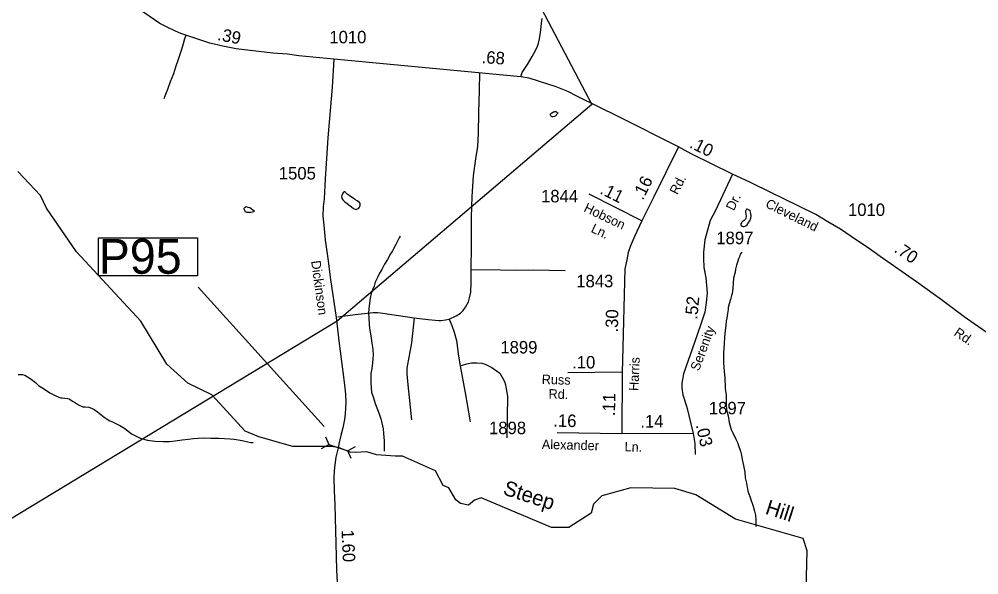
# Model space of a CAD drawing. Extents: x 2082433 to 2279600, y 546599 to 755198.
# Drawn here: x 2159193 to 2168821, y 649151 to 654725 of the extents above; entities that cross this region are included whole.
import ezdxf

# ---------------------------------------------------------------- set-up
doc = ezdxf.new("R2010")
doc.units = 0
for name, color, linetype in [('Exist Boundary Political Fire Districts', 7, 'Continuous'), ('Exist Hydrographic Creek Single Shore', 7, 'Continuous'), ('Exist Hydrographic Creek Single Shore Label', 7, 'Continuous'), ('Exist Hydrographic Misc Water Feature', 7, 'Continuous'), ('Exist Road Non-System Type 51', 7, 'Continuous'), ('Exist Road Secondary Mileage Hundredths English Label', 7, 'Continuous'), ('Exist Road Secondary Structure Pipe CELL', 7, 'Continuous'), ('Exist Road Secondary Structure Pipe Number Label', 7, 'Continuous'), ('Exist Road Secondary Type 51 Attributed', 7, 'Continuous'), ('Exist Road Secondary Type 51 Label', 7, 'Continuous'), ('Exist Road Secondary Type 51 Number Label', 7, 'Continuous')]:
    doc.layers.add(name, color=color, linetype=linetype)

msp = doc.modelspace()

# ---------------------------------------------------------------- linework, layer by layer
at = {"layer": 'Exist Boundary Political Fire Districts'}
msp.add_lwpolyline([(2158585.3, 670367.2), (2160783.3, 661782.1), (2161162.2, 661760.1), (2161322.6, 661524.1), (2161357, 661464.4), (2161385.9, 661402.9), (2161459.3, 661214.5), (2161488, 661117), (2161595.1, 660764.2), (2161641.2, 660566.4), (2161657.2, 660450), (2161660.3, 660384), (2161660.3, 660191.1), (2161656.8, 660107.3), (2164938.1, 653868.9), (2162383.5, 651697), (2157115.7, 648505.9)], dxfattribs=at)
at = {"layer": 'Exist Hydrographic Creek Single Shore'}
msp.add_lwpolyline([(2167085.3, 648866.7), (2167099.5, 649391.3), (2167057.5, 649516.8), (2166381.4, 649710.9), (2165980.5, 649952), (2165771.4, 650018.5), (2165330.5, 650024.3), (2165038.5, 649944.9), (2164956.5, 649861.3), (2164931.5, 649770), (2164707.4, 649626.9), (2164532.4, 649627.1), (2163828.8, 649922.7), (2163761.9, 649898.3), (2163701.1, 649849.7), (2163622, 649864.9), (2163573.4, 649904.4), (2163505, 650022.3), (2163447.5, 650046.1), (2163371.2, 650193.4), (2163039.9, 650340.6), (2162965, 650340.6), (2162777.6, 650355.6), (2162680.1, 650385.6), (2162567.7, 650378.1), (2162514, 650381.8), (2162397.4, 650428.4), (2162324.2, 650438.3), (2161937.5, 650437.6), (2161595.5, 650536.5), (2161461.4, 650591.6), (2161126.3, 650956), (2160884.4, 651072.4), (2160674.4, 651263.7), (2160413.4, 651695.4), (2159768.5, 652390.8), (2159466.4, 652830), (2159407.4, 652955.9), (2159180.4, 653196.6)], dxfattribs=at)
at = {"layer": 'Exist Hydrographic Misc Water Feature'}
for points in [[(2164530.8, 653778.9), (2164538.6, 653787), (2164554.8, 653795.1), (2164560.8, 653797.1), (2164566.5, 653799.4), (2164572.4, 653799.3), (2164578.8, 653799.2), (2164584.5, 653795.5), (2164592.5, 653789.4), (2164596.8, 653781.5), (2164585.2, 653767.5), (2164577.2, 653755.3), (2164563, 653747.3), (2164550.7, 653745.1), (2164538.8, 653745.3), (2164534.9, 653747.1), (2164526.9, 653755.2), (2164523.2, 653763), (2164525.1, 653767.2), (2164524.7, 653774.9), (2164530.8, 653778.9)], [(2162526.2, 652938.2), (2162502.4, 652956), (2162484.4, 652969.7), (2162467.8, 652985.6), (2162462, 652991.7), (2162453.8, 652993.7), (2162448.1, 652989.4), (2162440.1, 652979.6), (2162436.2, 652971.7), (2162430.5, 652957.6), (2162428.2, 652941.7), (2162432.5, 652921.6), (2162440.5, 652911.4), (2162460.6, 652893.8), (2162484.8, 652875.9), (2162512.7, 652853.9), (2162543, 652830.2), (2162554.9, 652822.3), (2162575.2, 652816.4), (2162592.7, 652824.3), (2162600.5, 652830.5), (2162608.7, 652840.6), (2162615, 652858.7), (2162612.6, 652874.5), (2162606.6, 652884.3), (2162582.4, 652902.5), (2162560.5, 652916.4), (2162544.1, 652928.2), (2162526.2, 652938.2)], [(2161481.3, 652784.3), (2161469.2, 652788.1), (2161463.6, 652790.2), (2161459.5, 652798.1), (2161457.5, 652804.1), (2161453.2, 652812.1), (2161451.1, 652820.1), (2161449.5, 652830.1), (2161459.1, 652840), (2161471.4, 652844.2), (2161487.2, 652840.2), (2161505.5, 652834.2), (2161521.3, 652824.5), (2161537.1, 652812.4), (2161547.5, 652806.7), (2161549.6, 652800.7), (2161547.3, 652792.5), (2161535.2, 652788.7), (2161519.2, 652784.6), (2161499.5, 652786.4), (2161485.6, 652786.1), (2161481.3, 652784.3)], [(2166533.8, 652728.7), (2166538.3, 652752.8), (2166533.8, 652777), (2166529.9, 652788.9), (2166525.8, 652800.8), (2166517.8, 652808.5), (2166503.4, 652816.4), (2166495.4, 652820.4), (2166489.5, 652820.5), (2166485.8, 652812.6), (2166481.5, 652800.6), (2166481.7, 652788.4), (2166483.9, 652768.6), (2166486, 652748.4), (2166483.9, 652728.5), (2166480.2, 652718.5), (2166466.3, 652704.4), (2166456.1, 652698.2), (2166448.3, 652692.5), (2166444.2, 652686.2), (2166440.3, 652682.4), (2166434.3, 652670.3), (2166432.5, 652664.1), (2166436.8, 652656.1), (2166446.4, 652648.2), (2166456.5, 652644.2), (2166466.5, 652644.3), (2166482.5, 652652.5), (2166496.4, 652662.5), (2166514.3, 652688.6), (2166522.3, 652702.8), (2166533.8, 652728.7)], [(2163014.5, 652546.8), (2163004.6, 652530.9), (2162970.6, 652464.7), (2162937.2, 652402.4), (2162917.5, 652372.5), (2162887.7, 652314.6), (2162858, 652266.3), (2162832.4, 652213.8), (2162808.6, 652178.1), (2162786.8, 652131.9), (2162764.9, 652087.7), (2162753.2, 652045.7), (2162741.3, 652017.5), (2162725.5, 651973.6), (2162713.6, 651925.5), (2162706.3, 651877.6), (2162700.5, 651817.6), (2162698.9, 651777.3), (2162701.1, 651727.5), (2162705.2, 651665.6), (2162707.7, 651621.4), (2162716.1, 651569.5), (2162724.1, 651525.7), (2162732.3, 651475.8), (2162740.5, 651415.7), (2162743.4, 651355.7), (2162741.1, 651319.9), (2162737.6, 651277.9), (2162730, 651221.8), (2162722.1, 651171.9), (2162720.6, 651121.9), (2162720.8, 651071.9), (2162729, 650981.9), (2162747.5, 650926), (2162763.7, 650868.3), (2162804.5, 650766.5), (2162822.7, 650714.6), (2162828.5, 650690.6), (2162838.9, 650646.5), (2162845.1, 650614.7), (2162849.4, 650568.6), (2162851.4, 650532.7), (2162854.1, 650494.9), (2162853.9, 650452.8), (2162856.2, 650412.7), (2162854.7, 650391)], [(2166444, 652388.6), (2166427.8, 652368.3), (2166420.2, 652342.3), (2166410.5, 652320.2), (2166402.7, 652296.3), (2166390.8, 652257.9), (2166381.2, 652218), (2166377.5, 652186.1), (2166361.5, 652126.1), (2166355.8, 652075.8), (2166353.9, 652024.2), (2166345.9, 651973.9), (2166340.2, 651952), (2166330.6, 651912.1), (2166316.8, 651868), (2166307.4, 651833.7), (2166307.2, 651811.9), (2166299.4, 651773.7), (2166291.8, 651725.8), (2166287.7, 651695.9), (2166282, 651653.8), (2166276.6, 651597.9), (2166268.4, 651533.8), (2166267.2, 651467.8), (2166259.4, 651377.8), (2166260.2, 651277.9), (2166264.7, 651189.6), (2166273.1, 651125.9), (2166273.3, 651084), (2166275.4, 651070), (2166277.7, 651019.8), (2166286.3, 650954), (2166286.9, 650858.2), (2166290.8, 650806), (2166305.1, 650746.3), (2166317.4, 650680.3), (2166335.7, 650608.6), (2166352.1, 650574.5), (2166382.4, 650510.8), (2166398.8, 650477), (2166409.1, 650449.1), (2166429, 650393), (2166439.4, 650351.2), (2166445.8, 650309.4), (2166459.9, 650249.2), (2166472.5, 650181.2), (2166476.8, 650125.4), (2166489.1, 650071.6), (2166503.4, 649989.5), (2166523.7, 649937.8), (2166537.9, 649895.9), (2166552.4, 649849.9), (2166570.5, 649790), (2166580.9, 649748.3), (2166585, 649704.2), (2166583.2, 649664.4), (2166583.6, 649636.3)], [(2159181.2, 651159.7), (2159227.1, 651160.1), (2159249.7, 651152.2), (2159277.6, 651138.2), (2159313.7, 651112.5), (2159355.9, 651081), (2159387.9, 651051), (2159436.3, 651019.3), (2159500.3, 650977.6), (2159552.2, 650949.9), (2159588.7, 650934.3), (2159608.5, 650926.4), (2159622.7, 650926.3), (2159650.4, 650924.5), (2159680.9, 650918.7), (2159692.6, 650914.9), (2159728.9, 650893.2), (2159758.6, 650875.3), (2159788.8, 650857.4), (2159832.7, 650837.7), (2159854.8, 650835.6), (2159892.9, 650833.9), (2159919.4, 650824.2), (2159943.4, 650810.1), (2159979.1, 650784.4), (2160011.5, 650760.4), (2160045.7, 650732.9), (2160075.4, 650713.1), (2160103.5, 650695.4), (2160129.6, 650685.4), (2160156, 650673.3), (2160204, 650647.7)], [(2160204, 650647.7), (2160244.2, 650623.9), (2160266.1, 650610), (2160320.5, 650566.5), (2160378.5, 650534.6), (2160416.9, 650519.1), (2160478.8, 650503.2), (2160552.4, 650491.6), (2160636.5, 650488.3), (2160700.6, 650488.7), (2160756.6, 650494.9), (2160826.3, 650505.4), (2160892.4, 650511.6), (2160942.2, 650519.9), (2160988.5, 650522.2), (2161046.4, 650524.5), (2161114.4, 650523.1), (2161196.7, 650521.2), (2161252.4, 650519.7), (2161308.4, 650516.1), (2161350.3, 650512.2), (2161428.4, 650498.8), (2161486.4, 650485.1), (2161518.4, 650477.4), (2161538.7, 650477.2)]]:
    msp.add_lwpolyline(points, dxfattribs=at)
at = {"layer": 'Exist Road Non-System Type 51'}
for points in [[(2164226.6, 654147.7), (2164239, 654189.9), (2164291.6, 654270.5), (2164341, 654350.1), (2164372.2, 654410), (2164391.8, 654453.8), (2164402.2, 654485), (2164411.9, 654529.2), (2164426.9, 654613.4), (2164432.1, 654683.6), (2164439.9, 654730.1)], [(2160865.8, 654562.2), (2160851.9, 654528.1), (2160838.2, 654476.2), (2160820.5, 654422), (2160787.1, 654321.9), (2160759.7, 654243.8), (2160739.9, 654177.6), (2160708.5, 654097.5), (2160680.9, 654019.5), (2160655.2, 653953.2), (2160645.5, 653927.2)], [(2163729.3, 652215.3), (2163730.6, 652448.7), (2163730.6, 652738), (2163737.1, 652945.4), (2163751.4, 653152.7), (2163776.1, 653323.7), (2163794.3, 653447.9), (2163800.8, 653579.2), (2163806, 653787.8), (2163811.2, 654010.8), (2163813.8, 654190.9)], [(2163505.7, 651716.7), (2163578.5, 651750.5), (2163621.4, 651776.5), (2163647.4, 651803.8), (2163672.1, 651837.6), (2163699.4, 651889.6), (2163712.4, 651931.2), (2163722.8, 651985.9), (2163726.7, 652082.7), (2163729.3, 652215.3)], [(2163729.3, 652215.3), (2164021.9, 652210.1), (2164183.1, 652208.2), (2164357.3, 652209.5), (2164671.9, 652203.6)], [(2162388.9, 651738.2), (2162563.1, 651762.9), (2162745.1, 651781.1), (2162789.3, 651783.7), (2162841.3, 651775.9), (2163156, 651729.1)], [(2163156, 651729.1), (2163127.4, 651479.5), (2163083.2, 651223.3), (2163083.2, 651166.1), (2163093.6, 651056.9), (2163127.4, 650707.2)], [(2163156, 651729.1), (2163296.4, 651712.8), (2163366.6, 651705), (2163403, 651702.4), (2163427.7, 651702.4), (2163470.6, 651707.6), (2163505.7, 651716.7)], [(2163505.7, 651716.7), (2163533, 651651.7), (2163557.7, 651585.4), (2163579.8, 651500.9), (2163601.9, 651345.5), (2163618.8, 651246.7)], [(2163618.8, 651246.7), (2163685.1, 651266.2), (2163731.9, 651278.6), (2163783.9, 651278.6), (2163834.6, 651273.4), (2163868.4, 651264.3), (2163900.9, 651248.7), (2163934.8, 651230.5), (2164014.1, 651172.6), (2164042.7, 651125.8), (2164060.9, 651089.4), (2164071.3, 651058.2), (2164080.4, 651017.9), (2164090.8, 650943.8), (2164088.2, 650732.5), (2164085.6, 650523.9)], [(2163618.8, 651246.7), (2163666.9, 650977.6), (2163716.3, 650687)]]:
    msp.add_lwpolyline(points, dxfattribs=at)
at = {"layer": 'Exist Road Secondary Structure Pipe CELL'}
for p, q in [((2162265.9, 650533.9), (2162300.6, 650458.2)), ((2162227, 650419.4), (2162300.6, 650458.2)), ((2162300.6, 650458.2), (2162488.5, 650394.4)), ((2162562.1, 650433.3), (2162488.5, 650394.4)), ((2162523.3, 650318.8), (2162488.5, 650394.4))]:
    msp.add_line(p, q, dxfattribs=at)
at = {"layer": 'Exist Road Secondary Structure Pipe Number Label'}
msp.add_line((2162251.7, 650637.5), (2160986.9, 652035.4), dxfattribs=at)
msp.add_lwpolyline([(2159986.8, 652531.2), (2160982.3, 652531.2), (2160982.3, 652151.3), (2159986.8, 652151.3)], close=True, dxfattribs=at)
at = {"layer": 'Exist Road Secondary Type 51 Attributed'}
for p, q in [((2165439.7, 652703.2), (2164911.8, 652970.4)), ((2165243.3, 651182.7), (2164698.3, 651178.7)), ((2165238.1, 650565.1), (2164592, 650574.2)), ((2165955.8, 650567.1), (2165238.1, 650565.1))]:
    msp.add_line(p, q, dxfattribs=at)
for points in [[(2162349.7, 654325.3), (2161999.5, 654357.9), (2161883.8, 654372.7), (2161738.5, 654382.6), (2161369.1, 654426.9), (2161236.3, 654454.3), (2161104.2, 654485.6), (2160815.8, 654582), (2160759.7, 654605.6), (2160677.3, 654645.2), (2160603.3, 654682.7), (2160400, 654823.5)], [(2162349.7, 654325.3), (2162332.1, 654041.4), (2162289.1, 653533.5), (2162274.6, 653327.7), (2162264.3, 653122.5), (2162251, 652922.8), (2162243.7, 652842.9), (2162238.3, 652747.8), (2162248, 652659.5), (2162263.7, 652511.8), (2162288.5, 652324.7), (2162315.2, 652112.9), (2162371.4, 651732.1), (2162398.7, 651497.9), (2162455, 651082), (2162465.9, 650963.4), (2162470.7, 650879.9), (2162464.7, 650767.3), (2162455.6, 650708.6), (2162439.8, 650625), (2162419.3, 650548.8), (2162402.3, 650478.5), (2162392.6, 650425.3), (2162369.6, 650332.1), (2162359.9, 650255.8), (2162352.7, 650192.8), (2162349.1, 650122.6), (2162352.7, 649993.1), (2162359.9, 649853.9), (2162369.6, 649465.3), (2162376.9, 649202.5), (2162395.3, 648824.4)], [(2165808.9, 653443), (2165210.8, 653746.6), (2164796.1, 653949.4), (2164698.6, 654000.1), (2164581.4, 654047.6), (2164309.8, 654132.1), (2164226.6, 654147.7), (2162349.7, 654325.3)], [(2165808.9, 653443), (2165560.6, 652941.8), (2165439.7, 652703.2)], [(2166351.1, 653171.3), (2165936.4, 653374.3), (2165808.9, 653443)], [(2166351.1, 653171.3), (2166180.7, 652807.2), (2166126.1, 652704.5), (2166071.5, 652512.7), (2166057.2, 652388.6), (2166057.2, 652328.8), (2166063.7, 652232.6), (2166081.9, 652129.2), (2166096.2, 651976.4), (2166087.1, 651881.5), (2166071.5, 651787.3), (2166040.3, 651687.1), (2165993.5, 651547.4), (2165858.3, 651167.7), (2165840.1, 651072.8), (2165841.4, 651024.7), (2165853.1, 650955.2), (2165890.8, 650833), (2165955.8, 650567.1)], [(2169442.8, 651305.6), (2169232, 651398.2), (2169113.2, 651456.5), (2168992.1, 651524), (2168915.3, 651570.6), (2168861.7, 651607.9), (2168773.2, 651668.5), (2168675.4, 651738.4), (2168445.6, 651910.8), (2168195.9, 652088.9), (2167831.9, 652345), (2167709.7, 652430.8), (2167595.3, 652508.8), (2167432.8, 652618), (2167305.4, 652693.5), (2167184.4, 652766.3), (2166851.6, 652929.4), (2166739.9, 652981.8), (2166529.6, 653085.4), (2166351.1, 653171.3)], [(2165439.7, 652703.2), (2165365.6, 652545.9), (2165327.8, 652451), (2165304.4, 652383.4), (2165288.8, 652310.6), (2165270.6, 652221.5), (2165247.2, 651304.3), (2165243.3, 651182.7)], [(2165243.3, 651182.7), (2165238.1, 650565.1)], [(2165955.8, 650567.1), (2165972.7, 650468.9), (2165975.3, 650357.1)]]:
    msp.add_lwpolyline(points, dxfattribs=at)

# ---------------------------------------------------------------- texts
at = {"layer": 'Exist Hydrographic Creek Single Shore Label'}
for s, rotation, p in [('Steep', 342.10261, (2164038.5, 649959.5)), ('Hill', 342.20991, (2166669.9, 649765.1))]:
    msp.add_text(s, height=150, rotation=rotation, dxfattribs=at).set_placement(p)
at = {"layer": 'Exist Road Secondary Mileage Hundredths English Label'}
for s, rotation, p in [('.39', 348.34913, (2161175, 654517.2)), ('.68', 356.30711, (2163829.9, 654284.2)), ('.10', 334.13623, (2165909.6, 653440.1)), ('.16', 63.42911, (2165450.4, 652902.7)), ('.11', 333.51415, (2165010.1, 652979.6)), ('.70', 325.87133, (2167963.1, 652396)), ('.52', 84.56434, (2165995.9, 651708)), ('.30', 88.62764, (2165199.5, 651580.6)), ('.10', 359.93014, (2164740.6, 651221.2)), ('.11', 88.66891, (2165170.4, 650741.5)), ('.16', 358.86624, (2164550.8, 650637.2)), ('.14', 0.4344, (2165425.4, 650627.9)), ('.03', 282.98535, (2165980.1, 650652.2)), ('1.60', 272.5573, (2162426.5, 649600.6))]:
    msp.add_text(s, height=125, rotation=rotation, dxfattribs=at).set_placement(p)
at = {"layer": 'Exist Road Secondary Structure Pipe Number Label'}
msp.add_text('P95', height=350, dxfattribs=at).set_placement((2159990.1, 652171.1))
at = {"layer": 'Exist Road Secondary Type 51 Label'}
for s, rotation, p in [('Rd.', 62.68948, (2165797.5, 652956.9)), ('Dr.', 63.56001, (2166362.9, 652796)), ('Hobson', 334.47168, (2164850.3, 652800.3)), ('Cleveland', 333.57427, (2166673, 652842.9)), ('Ln.', 334.47168, (2164921.8, 652593.7)), ('Dickinson', 277.82263, (2162121.5, 652297.8)), ('Serenity', 69.73081, (2166013, 651188.7)), ('Rd.', 325.45091, (2168563.9, 651559.9)), ('Harris', 87.58704, (2165405.4, 650994)), ('Russ', 358.57869, (2164434.8, 651065)), ('Rd.', 358.57869, (2164503.4, 650919.4)), ('Alexander', 358.40769, (2164435.9, 650414.4)), ('Ln.', 359.07534, (2165266.5, 650389.1))]:
    msp.add_text(s, height=95, rotation=rotation, dxfattribs=at).set_placement(p)
at = {"layer": 'Exist Road Secondary Type 51 Number Label'}
for s, p in [('1010', (2162304.6, 654482.8)), ('1505', (2161797.6, 653117)), ('1844', (2164429.1, 652887.5)), ('1010', (2167508.8, 652750.9)), ('1897', (2166187.4, 652467.9)), ('1843', (2164782.3, 652035.4)), ('1899', (2164020.6, 651371.4)), ('1897', (2166112.9, 650761)), ('1898', (2163906.9, 650561.9))]:
    msp.add_text(s, height=125, dxfattribs=at).set_placement(p)

doc.saveas('drawing.dxf')
